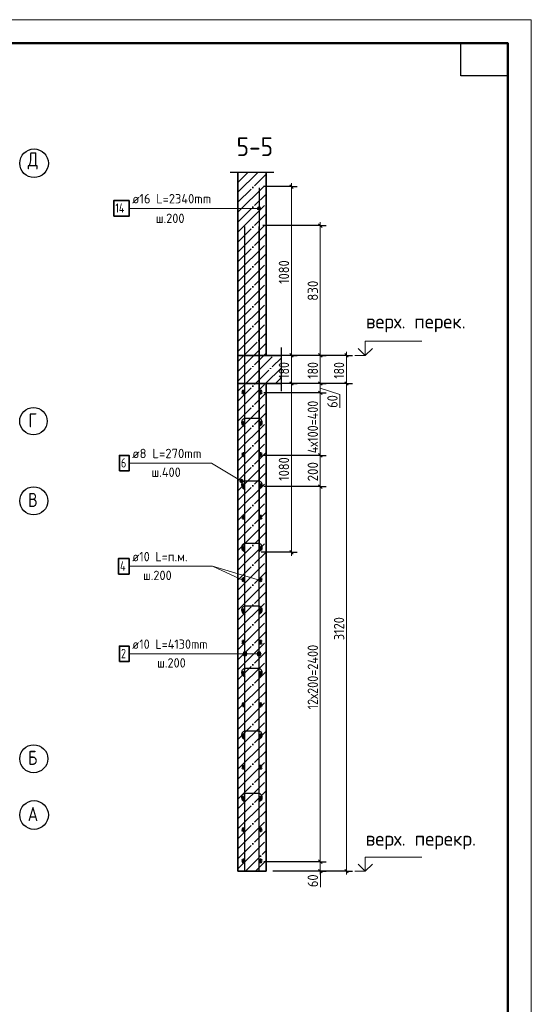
# Model space of a CAD drawing. Header units: millimetres. Extents: x -49773 to 2322955, y -3321 to 58485.
# Tile 282 of 580: x 1100212 to 1111108, y 18587 to 39587. Entities that reach past the tile are written whole.
import ezdxf

# ---------------------------------------------------------------- set-up
doc = ezdxf.new("R2010")
doc.units = ezdxf.units.MM
doc.linetypes.add('______11', pattern=[500, 400, -50, 0, -50])
doc.linetypes.add('______5', pattern=[1100, 800, -100, 100, -100])
for name, color, linetype, lineweight in [('Standard', 7, 'Continuous', 25), ('Арм.стержн. Арматура края', 96, 'Continuous', 35), ('Арм.стержн. вертикальными 1', 22, 'Continuous', 35), ('Арм.стержн.горизонт. 1', 180, 'Continuous', 35), ('Высотная отметки_ общее', 7, 'Continuous', 13), ('Перекрытие_ общее', 7, 'Continuous', 35), ('Размерная линия_ общее', 7, 'Continuous', 13), ('Стена_ общее', 7, 'Continuous', 35)]:
    doc.layers.add(name, color=color, linetype=linetype, lineweight=lineweight)
for name, color, linetype, lineweight, true_color in [('Арм.стержн. вертикальными 2', 7, 'Continuous', 35, 0x006e00), ('Арм.стержн.Стяжки', 7, 'Continuous', 35, 0x501e0f), ('Осевая линия_ общее', 7, '______5', 13, 0xa0a0a0)]:
    doc.layers.add(name, color=color, linetype=linetype, lineweight=lineweight, true_color=true_color)
doc.styles.add('ISOCPEUR', font='txt')

msp = doc.modelspace()

# ---------------------------------------------------------------- hatches: boundary and pattern name
at = {"layer": 'Арм.стержн. вертикальными 1', "linetype": 'Continuous', "lineweight": 13, "transparency": 33554687}
for points in [[(1104970.8, 26039.1), (1104970.8, 26084.1), (1104964.5, 26061.6)], [(1104970.8, 26084.1), (1104987, 26022.9), (1104987, 26100.3)], [(1104970.8, 26084.1), (1104970.8, 26039.1), (1104987, 26022.9)], [(1104987, 26100.3), (1105009.5, 26016.6), (1105009.5, 26106.6)], [(1104987, 26100.3), (1104987, 26022.9), (1105009.5, 26016.6)], [(1105009.5, 26106.6), (1105009.5, 26016.6), (1105032, 26022.9)], [(1105009.5, 26106.6), (1105032, 26022.9), (1105032, 26100.3)], [(1105032, 26100.3), (1105032, 26022.9), (1105048.2, 26039.1)], [(1105032, 26100.3), (1105048.2, 26039.1), (1105048.2, 26084.1)], [(1105048.2, 26084.1), (1105048.2, 26039.1), (1105054.5, 26061.6)], [(1105270.8, 26039.1), (1105270.8, 26084.1), (1105264.5, 26061.6)], [(1105270.8, 26084.1), (1105287, 26022.9), (1105287, 26100.3)], [(1105270.8, 26084.1), (1105270.8, 26039.1), (1105287, 26022.9)], [(1105287, 26100.3), (1105309.5, 26016.6), (1105309.5, 26106.6)], [(1105287, 26100.3), (1105287, 26022.9), (1105309.5, 26016.6)], [(1105309.5, 26106.6), (1105309.5, 26016.6), (1105332, 26022.9)], [(1105309.5, 26106.6), (1105332, 26022.9), (1105332, 26100.3)], [(1105332, 26100.3), (1105332, 26022.9), (1105348.2, 26039.1)], [(1105332, 26100.3), (1105348.2, 26039.1), (1105348.2, 26084.1)], [(1105348.2, 26084.1), (1105348.2, 26039.1), (1105354.5, 26061.6)]]:
    msp.add_hatch(color=7, dxfattribs=at).paths.add_polyline_path(points)
at = {"layer": 'Арм.стержн. вертикальными 2', "linetype": 'Continuous', "lineweight": 13, "transparency": 33554687}
for points in [[(1105277.2, 35542.8), (1105277.2, 35580.3), (1105272, 35561.6)], [(1105277.2, 35580.3), (1105290.7, 35529.3), (1105290.7, 35593.8)], [(1105277.2, 35580.3), (1105277.2, 35542.8), (1105290.7, 35529.3)], [(1105290.7, 35593.8), (1105309.5, 35524.1), (1105309.5, 35599.1)], [(1105290.7, 35593.8), (1105290.7, 35529.3), (1105309.5, 35524.1)], [(1105309.5, 35599.1), (1105309.5, 35524.1), (1105328.2, 35529.3)], [(1105309.5, 35599.1), (1105328.2, 35529.3), (1105328.2, 35593.8)], [(1105328.2, 35593.8), (1105328.2, 35529.3), (1105341.7, 35542.8)], [(1105328.2, 35593.8), (1105341.7, 35542.8), (1105341.7, 35580.3)], [(1105341.7, 35580.3), (1105341.7, 35542.8), (1105347, 35561.6)]]:
    msp.add_hatch(color=7, dxfattribs=at).paths.add_polyline_path(points)
at = {"layer": 'Арм.стержн.Стяжки', "linetype": 'Continuous', "lineweight": 13, "transparency": 33554687}
for points in [[(1104900.6, 29747.6), (1104919.7, 29779.8), (1104905.7, 29766.4)], [(1104919.7, 29779.8), (1104900.6, 29747.6), (1104905.3, 29729.1)], [(1104919.7, 29779.8), (1104905.3, 29729.1), (1104938.2, 29784.6)], [(1104938.2, 29784.6), (1104905.3, 29729.1), (1104918.8, 29715)], [(1104938.2, 29784.6), (1104918.8, 29715), (1104957, 29779.5)], [(1104957, 29779.5), (1104918.8, 29715), (1104937.6, 29710)], [(1104957, 29779.5), (1104937.6, 29710), (1104970.5, 29765.4)], [(1104970.5, 29765.4), (1104937.6, 29710), (1104956.1, 29714.7)], [(1104970.5, 29765.4), (1104956.1, 29714.7), (1104975.2, 29746.9)], [(1104975.2, 29746.9), (1104956.1, 29714.7), (1104970.2, 29728.1)]]:
    msp.add_hatch(color=7, dxfattribs=at).paths.add_polyline_path(points)

# ---------------------------------------------------------------- linework, layer by layer
at = {"layer": 'Standard', "color": 7, "linetype": 'Continuous', "lineweight": 25, "transparency": 33554687}
for p, q in [((1105626.2, 36325.2), (1104692.8, 36325.2)), ((1105786.7, 31660.6), (1105786.7, 32593.9))]:
    msp.add_line(p, q, dxfattribs=at)
at = {"layer": 'Standard', "color": 253, "linetype": '______11', "lineweight": 35, "true_color": 0xababab, "transparency": 33554687}
for p, q in [((1104859.5, 36116.8), (1105067.9, 36325.2)), ((1104859.5, 35692.5), (1105459.5, 36292.5)), ((1104859.5, 35268.3), (1105459.5, 35868.3)), ((1104859.5, 34844), (1105459.5, 35444)), ((1104859.5, 34419.7), (1105459.5, 35019.7)), ((1104859.5, 33995.5), (1105459.5, 34595.5)), ((1104859.5, 33571.2), (1105459.5, 34171.2)), ((1104859.5, 33146.9), (1105459.5, 33746.9)), ((1104859.5, 32722.7), (1105459.5, 33322.7)), ((1104988.3, 32427.3), (1105459.5, 32898.4)), ((1105412.6, 32427.3), (1105459.5, 32474.1)), ((1104859.5, 31449.9), (1105236.9, 31827.3)), ((1104859.5, 31025.6), (1105459.5, 31625.6)), ((1104859.5, 30601.4), (1105459.5, 31201.4)), ((1104859.5, 30177.1), (1105459.5, 30777.1)), ((1104859.5, 29752.8), (1105459.5, 30352.8)), ((1104859.5, 29328.6), (1105459.5, 29928.6)), ((1104859.5, 28904.3), (1105459.5, 29504.3)), ((1104859.5, 28480), (1105459.5, 29080)), ((1104859.5, 28055.8), (1105459.5, 28655.8)), ((1104859.5, 27631.5), (1105459.5, 28231.5)), ((1104859.5, 27207.2), (1105459.5, 27807.2)), ((1104859.5, 26783), (1105459.5, 27383)), ((1104859.5, 26358.7), (1105459.5, 26958.7)), ((1104859.5, 25934.4), (1105459.5, 26534.5)), ((1104859.5, 25510.2), (1105459.5, 26110.2)), ((1104859.5, 25085.9), (1105459.5, 25685.9)), ((1104859.5, 24661.7), (1105459.5, 25261.7)), ((1104859.5, 24237.4), (1105459.5, 24837.4)), ((1104859.5, 23813.1), (1105459.5, 24413.1)), ((1104859.5, 23388.9), (1105459.5, 23988.9)), ((1104859.5, 22964.6), (1105459.5, 23564.6)), ((1104859.5, 22540.3), (1105459.5, 23140.3)), ((1104859.5, 22116.1), (1105459.5, 22716.1)), ((1104859.5, 21691.8), (1105459.5, 22291.8)), ((1105019.2, 21427.3), (1105459.5, 21867.5)), ((1105443.5, 21427.3), (1105459.5, 21443.3))]:
    msp.add_line(p, q, dxfattribs=at)
at = {"layer": 'Standard', "color": 253, "linetype": '______5', "lineweight": 35, "true_color": 0xababab, "transparency": 33554687}
for p, q in [((1104859.5, 35904.7), (1105280, 36325.2)), ((1104859.5, 35480.4), (1105459.5, 36080.4)), ((1104859.5, 35056.1), (1105459.5, 35656.1)), ((1104859.5, 34631.9), (1105459.5, 35231.9)), ((1104859.5, 34207.6), (1105459.5, 34807.6)), ((1104859.5, 33783.3), (1105459.5, 34383.3)), ((1104859.5, 33359.1), (1105459.5, 33959.1)), ((1104859.5, 32934.8), (1105459.5, 33534.8)), ((1104859.5, 32510.5), (1105459.5, 33110.5)), ((1105200.5, 32427.3), (1105459.5, 32686.3)), ((1104859.5, 31237.8), (1105449, 31827.3)), ((1104859.5, 31662), (1105024.7, 31827.3)), ((1104859.5, 30813.5), (1105459.5, 31413.5)), ((1104859.5, 30389.2), (1105459.5, 30989.2)), ((1104859.5, 29965), (1105459.5, 30565)), ((1104859.5, 29540.7), (1105459.5, 30140.7)), ((1104859.5, 29116.4), (1105459.5, 29716.4)), ((1104859.5, 28692.2), (1105459.5, 29292.2)), ((1104859.5, 28267.9), (1105459.5, 28867.9)), ((1104859.5, 27843.6), (1105459.5, 28443.6)), ((1104859.5, 27419.4), (1105459.5, 28019.4)), ((1104859.5, 26995.1), (1105459.5, 27595.1)), ((1104859.5, 26570.9), (1105459.5, 27170.9)), ((1104859.5, 26146.6), (1105459.5, 26746.6)), ((1104859.5, 25722.3), (1105459.5, 26322.3)), ((1104859.5, 25298.1), (1105459.5, 25898.1)), ((1104859.5, 24873.8), (1105459.5, 25473.8)), ((1104859.5, 24449.5), (1105459.5, 25049.5)), ((1104859.5, 24025.3), (1105459.5, 24625.3)), ((1104859.5, 23601), (1105459.5, 24201)), ((1104859.5, 23176.7), (1105459.5, 23776.7)), ((1104859.5, 22752.5), (1105459.5, 23352.5)), ((1104859.5, 22328.2), (1105459.5, 22928.2)), ((1104859.5, 21903.9), (1105459.5, 22503.9)), ((1104859.5, 21479.7), (1105459.5, 22079.7)), ((1105231.3, 21427.3), (1105459.5, 21655.4))]:
    msp.add_line(p, q, dxfattribs=at)
at = {"layer": 'Standard', "color": 7, "linetype": 'Continuous', "lineweight": 35, "transparency": 33554687}
for p, q in [((1104859.5, 36325.2), (1104859.5, 32427.3)), ((1105459.5, 32427.3), (1105459.5, 36325.2)), ((1104859.5, 32427.3), (1104859.5, 31827.3)), ((1105786.7, 32427.3), (1105459.5, 32427.3)), ((1104859.5, 31827.3), (1104859.5, 21427.3)), ((1105459.5, 21427.3), (1105459.5, 31827.3)), ((1105459.5, 31827.3), (1105786.7, 31827.3)), ((1104859.5, 21427.3), (1105459.5, 21427.3))]:
    msp.add_line(p, q, dxfattribs=at)
at = {"layer": 'Standard', "color": 253, "linetype": '______11', "lineweight": 13, "true_color": 0xababab, "transparency": 33554687}
for p, q in [((1104859.5, 32298.4), (1104988.3, 32427.3)), ((1104859.5, 31874.1), (1105412.6, 32427.3)), ((1105236.9, 31827.3), (1105786.7, 32377.1)), ((1105661.1, 31827.3), (1105786.7, 31952.8))]:
    msp.add_line(p, q, dxfattribs=at)
at = {"layer": 'Standard', "color": 253, "linetype": '______5', "lineweight": 13, "true_color": 0xababab, "transparency": 33554687}
for p, q in [((1104859.5, 32086.3), (1105200.5, 32427.3)), ((1105024.7, 31827.3), (1105624.7, 32427.3)), ((1105449, 31827.3), (1105786.7, 32165))]:
    msp.add_line(p, q, dxfattribs=at)
at = {"layer": 'Standard', "color": 7, "linetype": 'Continuous', "lineweight": 13, "transparency": 33554687}
msp.add_line((1104315, 27928.2), (1105342.8, 27627.3), dxfattribs=at)
msp.add_lwpolyline([(1051708.1, -2413.2), (1111108.1, -2413.2), (1111108.1, 39586.8), (1051708.1, 39586.8), (1051708.1, -2413.2)], close=True, dxfattribs=at)
at = {"layer": 'Standard', "color": 7, "linetype": 'Continuous', "lineweight": 50, "transparency": 33554687}
msp.add_lwpolyline([(1053708.1, 39086.8), (1110608.1, 39086.8), (1110608.1, -1913.2), (1053708.1, -1913.2), (1053708.1, 39086.8)], close=True, dxfattribs=at)
at = {"layer": 'Standard', "color": 7, "linetype": 'Continuous', "lineweight": 25, "transparency": 33554687}
msp.add_lwpolyline([(1110608.1, 39086.8), (1110608.1, 38386.8), (1109608.1, 38386.8), (1109608.1, 39086.8), (1110608.1, 39086.8)], close=True, dxfattribs=at)
at = {"layer": 'Арм.стержн. Арматура края', "color": 4, "linetype": 'Continuous', "lineweight": 50, "transparency": 33554687}
for centre in [(1104976.1, 31660.6), (1105342.8, 31660.6), (1104976.1, 30993.9), (1105342.8, 30993.9), (1104976.1, 30327.3), (1105342.8, 30327.3), (1104976.1, 29660.6), (1105342.8, 29660.6), (1104976.1, 28993.9), (1105342.8, 28993.9), (1104976.1, 28327.3), (1105342.8, 28327.3), (1104976.1, 27660.6), (1105342.8, 27660.6), (1104976.1, 26993.9), (1105342.8, 26993.9), (1104976.1, 26327.3), (1105342.8, 26327.3), (1104976.1, 25660.6), (1105342.8, 25660.6), (1104976.1, 24993.9), (1105342.8, 24993.9), (1104976.1, 24327.3), (1105342.8, 24327.3), (1104976.1, 23660.6), (1105342.8, 23660.6), (1104976.1, 22993.9), (1105342.8, 22993.9), (1104976.1, 22327.3), (1105342.8, 22327.3), (1104976.1, 21660.6), (1105342.8, 21660.6)]:
    msp.add_circle(centre, 16.7, dxfattribs=at)
at = {"layer": 'Арм.стержн. вертикальными 1', "color": 4, "linetype": 'Continuous', "lineweight": 25, "transparency": 33554687}
for p, q in [((1105009.5, 21443.9), (1105009.5, 35177.3)), ((1105309.5, 21443.9), (1105309.5, 35177.3))]:
    msp.add_line(p, q, dxfattribs=at)
at = {"layer": 'Арм.стержн. вертикальными 1', "color": 7, "linetype": 'Continuous', "lineweight": 13, "transparency": 33554687}
for p, q in [((1102541.7, 26061.6), (1104515, 26061.6)), ((1104515, 26061.6), (1105309.5, 26061.6)), ((1104515, 26061.6), (1105009.5, 26061.6)), ((1104964.5, 26061.6), (1104964.5, 26061.6)), ((1105009.5, 26106.6), (1105009.5, 26106.6)), ((1105054.5, 26061.6), (1105054.5, 26061.6)), ((1105264.5, 26061.6), (1105264.5, 26061.6)), ((1105309.5, 26106.6), (1105309.5, 26106.6)), ((1105354.5, 26061.6), (1105354.5, 26061.6)), ((1105009.5, 26016.6), (1105009.5, 26016.6)), ((1105309.5, 26016.6), (1105309.5, 26016.6))]:
    msp.add_line(p, q, dxfattribs=at)
at = {"layer": 'Арм.стержн. вертикальными 1', "color": 7, "linetype": 'Continuous', "lineweight": 35, "transparency": 33554687}
msp.add_lwpolyline([(1102335, 25894.9), (1102541.7, 25894.9), (1102541.7, 26228.2), (1102335, 26228.2), (1102335, 25894.9)], dxfattribs=at)
at = {"layer": 'Арм.стержн. вертикальными 1', "color": 7, "linetype": 'Continuous', "lineweight": 13, "transparency": 33554687}
for centre in [(1105009.5, 26061.6), (1105309.5, 26061.6)]:
    msp.add_circle(centre, 45, dxfattribs=at)
at = {"layer": 'Арм.стержн. вертикальными 2', "color": 5, "linetype": 'Continuous', "lineweight": 25, "true_color": 0x1c1cff, "transparency": 33554687}
msp.add_line((1105309.5, 36000.6), (1105309.5, 28253.9), dxfattribs=at)
at = {"layer": 'Арм.стержн. вертикальными 2', "color": 7, "linetype": 'Continuous', "lineweight": 13, "transparency": 33554687}
for p, q in [((1102541.7, 35561.6), (1104555, 35561.6)), ((1104555, 35561.6), (1105309.5, 35561.6)), ((1105272, 35561.6), (1105272, 35561.6)), ((1105309.5, 35599.1), (1105309.5, 35599.1)), ((1105309.5, 35524.1), (1105309.5, 35524.1)), ((1105347, 35561.6), (1105347, 35561.6))]:
    msp.add_line(p, q, dxfattribs=at)
at = {"layer": 'Арм.стержн. вертикальными 2', "color": 7, "linetype": 'Continuous', "lineweight": 35, "transparency": 33554687}
msp.add_lwpolyline([(1102215, 35394.9), (1102541.7, 35394.9), (1102541.7, 35728.2), (1102215, 35728.2), (1102215, 35394.9)], dxfattribs=at)
at = {"layer": 'Арм.стержн. вертикальными 2', "color": 7, "linetype": 'Continuous', "lineweight": 13, "transparency": 33554687}
msp.add_circle((1105309.5, 35561.6), 37.5, dxfattribs=at)
at = {"layer": 'Арм.стержн.горизонт. 1', "color": 7, "linetype": 'Continuous', "lineweight": 13, "transparency": 33554687}
for p, q in [((1102541.7, 27928.2), (1104315, 27928.2)), ((1104315, 27928.2), (1104976.1, 27627.3))]:
    msp.add_line(p, q, dxfattribs=at)
at = {"layer": 'Арм.стержн.горизонт. 1', "color": 7, "linetype": 'Continuous', "lineweight": 35, "transparency": 33554687}
msp.add_lwpolyline([(1102315, 27761.6), (1102541.7, 27761.6), (1102541.7, 28094.9), (1102315, 28094.9), (1102315, 27761.6)], dxfattribs=at)
at = {"layer": 'Арм.стержн.горизонт. 1', "color": 4, "linetype": 'Continuous', "lineweight": 50, "transparency": 33554687}
for centre in [(1104976.1, 31627.3), (1105342.8, 31627.3), (1104976.1, 30960.6), (1105342.8, 30960.6), (1104976.1, 30293.9), (1105342.8, 30293.9), (1104976.1, 29627.3), (1105342.8, 29627.3), (1104976.1, 28960.6), (1105342.8, 28960.6), (1104976.1, 28293.9), (1105342.8, 28293.9), (1104976.1, 27627.3), (1105342.8, 27627.3), (1104976.1, 26960.6), (1105342.8, 26960.6), (1104976.1, 26293.9), (1105342.8, 26293.9), (1104976.1, 25627.3), (1105342.8, 25627.3), (1104976.1, 24960.6), (1105342.8, 24960.6), (1104976.1, 24293.9), (1105342.8, 24293.9), (1104976.1, 23627.3), (1105342.8, 23627.3), (1104976.1, 22960.6), (1105342.8, 22960.6), (1104976.1, 22293.9), (1105342.8, 22293.9), (1104976.1, 21627.3), (1105342.8, 21627.3)]:
    msp.add_circle(centre, 16.7, dxfattribs=at)
at = {"layer": 'Арм.стержн.Стяжки', "color": 7, "linetype": 'Continuous', "lineweight": 13, "transparency": 33554687}
for p, q in [((1102541.7, 30128.2), (1104295, 30128.2)), ((1104295, 30128.2), (1104937.9, 29747.3)), ((1104905.7, 29766.4), (1104905.7, 29766.4)), ((1104918.8, 29715), (1104918.8, 29715)), ((1104957, 29779.5), (1104957, 29779.5)), ((1104970.2, 29728.1), (1104970.2, 29728.1))]:
    msp.add_line(p, q, dxfattribs=at)
at = {"layer": 'Арм.стержн.Стяжки', "color": 40, "linetype": 'Continuous', "lineweight": 25, "transparency": 33554687}
for points in [[(1105305.3, 30894.8), (1105355.7, 30945.3), (1105360.5, 30950.8), (1105364.9, 30956.9), (1105368.7, 30963.3), (1105371.8, 30970), (1105374.3, 30976.9), (1105376.2, 30984.1), (1105377.4, 30991.5), (1105377.9, 30998.8), (1105377.9, 31004.1), (1105375.9, 31018.2), (1105371.1, 31032.8), (1105363.6, 31046.2), (1105354.5, 31057.2), (1105343.5, 31066.3), (1105330.1, 31073.8), (1105315.6, 31078.6), (1105301.4, 31080.6), (1105014.4, 31080.6), (1105000.3, 31078.6), (1104985.7, 31073.8), (1104972.3, 31066.3), (1104961.3, 31057.2), (1104952.2, 31046.2), (1104944.7, 31032.8), (1104939.9, 31018.2), (1104937.9, 31004.1), (1104937.9, 30998.8), (1104938.4, 30991.5), (1104939.6, 30984.1), (1104941.5, 30976.9), (1104944, 30970), (1104947.1, 30963.3), (1104950.9, 30956.9), (1104955.3, 30950.8), (1104960.1, 30945.3), (1105010.6, 30894.8)], [(1105305.3, 29561.5), (1105355.7, 29611.9), (1105360.5, 29617.5), (1105364.9, 29623.5), (1105368.7, 29630), (1105371.8, 29636.6), (1105374.3, 29643.6), (1105376.2, 29650.8), (1105377.4, 29658.2), (1105377.9, 29665.5), (1105377.9, 29670.7), (1105375.9, 29684.9), (1105371.1, 29699.5), (1105363.6, 29712.9), (1105354.5, 29723.8), (1105343.5, 29733), (1105330.1, 29740.5), (1105315.6, 29745.3), (1105301.4, 29747.3), (1105014.4, 29747.3), (1105000.3, 29745.3), (1104985.7, 29740.5), (1104972.3, 29733), (1104961.3, 29723.8), (1104952.2, 29712.9), (1104944.7, 29699.5), (1104939.9, 29684.9), (1104937.9, 29670.7), (1104937.9, 29665.5), (1104938.4, 29658.2), (1104939.6, 29650.8), (1104941.5, 29643.6), (1104944, 29636.6), (1104947.1, 29630), (1104950.9, 29623.5), (1104955.3, 29617.5), (1104960.1, 29611.9), (1105010.6, 29561.5)], [(1105305.3, 28228.2), (1105355.7, 28278.6), (1105360.5, 28284.1), (1105364.9, 28290.2), (1105368.7, 28296.6), (1105371.8, 28303.3), (1105374.3, 28310.2), (1105376.2, 28317.5), (1105377.4, 28324.8), (1105377.9, 28332.2), (1105377.9, 28337.4), (1105375.9, 28351.6), (1105371.1, 28366.1), (1105363.6, 28379.5), (1105354.5, 28390.5), (1105343.5, 28399.7), (1105330.1, 28407.2), (1105315.6, 28412), (1105301.4, 28413.9), (1105014.4, 28413.9), (1105000.3, 28412), (1104985.7, 28407.2), (1104972.3, 28399.7), (1104961.3, 28390.5), (1104952.2, 28379.5), (1104944.7, 28366.1), (1104939.9, 28351.6), (1104937.9, 28337.4), (1104937.9, 28332.2), (1104938.4, 28324.8), (1104939.6, 28317.5), (1104941.5, 28310.2), (1104944, 28303.3), (1104947.1, 28296.6), (1104950.9, 28290.2), (1104955.3, 28284.1), (1104960.1, 28278.6), (1105010.6, 28228.2)], [(1105305.3, 26894.8), (1105355.7, 26945.3), (1105360.5, 26950.8), (1105364.9, 26956.9), (1105368.7, 26963.3), (1105371.8, 26970), (1105374.3, 26976.9), (1105376.2, 26984.1), (1105377.4, 26991.5), (1105377.9, 26998.8), (1105377.9, 27004.1), (1105375.9, 27018.2), (1105371.1, 27032.8), (1105363.6, 27046.2), (1105354.5, 27057.2), (1105343.5, 27066.3), (1105330.1, 27073.8), (1105315.6, 27078.6), (1105301.4, 27080.6), (1105014.4, 27080.6), (1105000.3, 27078.6), (1104985.7, 27073.8), (1104972.3, 27066.3), (1104961.3, 27057.2), (1104952.2, 27046.2), (1104944.7, 27032.8), (1104939.9, 27018.2), (1104937.9, 27004.1), (1104937.9, 26998.8), (1104938.4, 26991.5), (1104939.6, 26984.1), (1104941.5, 26976.9), (1104944, 26970), (1104947.1, 26963.3), (1104950.9, 26956.9), (1104955.3, 26950.8), (1104960.1, 26945.3), (1105010.6, 26894.8)], [(1105305.3, 25561.5), (1105355.7, 25611.9), (1105360.5, 25617.5), (1105364.9, 25623.5), (1105368.7, 25630), (1105371.8, 25636.6), (1105374.3, 25643.6), (1105376.2, 25650.8), (1105377.4, 25658.2), (1105377.9, 25665.5), (1105377.9, 25670.7), (1105375.9, 25684.9), (1105371.1, 25699.5), (1105363.6, 25712.9), (1105354.5, 25723.8), (1105343.5, 25733), (1105330.1, 25740.5), (1105315.6, 25745.3), (1105301.4, 25747.3), (1105014.4, 25747.3), (1105000.3, 25745.3), (1104985.7, 25740.5), (1104972.3, 25733), (1104961.3, 25723.8), (1104952.2, 25712.9), (1104944.7, 25699.5), (1104939.9, 25684.9), (1104937.9, 25670.7), (1104937.9, 25665.5), (1104938.4, 25658.2), (1104939.6, 25650.8), (1104941.5, 25643.6), (1104944, 25636.6), (1104947.1, 25630), (1104950.9, 25623.5), (1104955.3, 25617.5), (1104960.1, 25611.9), (1105010.6, 25561.5)], [(1105305.3, 24228.2), (1105355.7, 24278.6), (1105360.5, 24284.1), (1105364.9, 24290.2), (1105368.7, 24296.6), (1105371.8, 24303.3), (1105374.3, 24310.2), (1105376.2, 24317.5), (1105377.4, 24324.8), (1105377.9, 24332.2), (1105377.9, 24337.4), (1105375.9, 24351.6), (1105371.1, 24366.1), (1105363.6, 24379.5), (1105354.5, 24390.5), (1105343.5, 24399.7), (1105330.1, 24407.1), (1105315.6, 24412), (1105301.4, 24413.9), (1105014.4, 24413.9), (1105000.3, 24412), (1104985.7, 24407.1), (1104972.3, 24399.7), (1104961.3, 24390.5), (1104952.2, 24379.5), (1104944.7, 24366.1), (1104939.9, 24351.6), (1104937.9, 24337.4), (1104937.9, 24332.2), (1104938.4, 24324.8), (1104939.6, 24317.5), (1104941.5, 24310.2), (1104944, 24303.3), (1104947.1, 24296.6), (1104950.9, 24290.2), (1104955.3, 24284.1), (1104960.1, 24278.6), (1105010.6, 24228.2)], [(1105305.3, 22894.8), (1105355.7, 22945.3), (1105360.5, 22950.8), (1105364.9, 22956.9), (1105368.7, 22963.3), (1105371.8, 22970), (1105374.3, 22976.9), (1105376.2, 22984.1), (1105377.4, 22991.5), (1105377.9, 22998.8), (1105377.9, 23004.1), (1105375.9, 23018.2), (1105371.1, 23032.8), (1105363.6, 23046.2), (1105354.5, 23057.2), (1105343.5, 23066.3), (1105330.1, 23073.8), (1105315.6, 23078.6), (1105301.4, 23080.6), (1105014.4, 23080.6), (1105000.3, 23078.6), (1104985.7, 23073.8), (1104972.3, 23066.3), (1104961.3, 23057.2), (1104952.2, 23046.2), (1104944.7, 23032.8), (1104939.9, 23018.2), (1104937.9, 23004.1), (1104937.9, 22998.8), (1104938.4, 22991.5), (1104939.6, 22984.1), (1104941.5, 22976.9), (1104944, 22970), (1104947.1, 22963.3), (1104950.9, 22956.9), (1104955.3, 22950.8), (1104960.1, 22945.3), (1105010.6, 22894.8)]]:
    msp.add_lwpolyline(points, dxfattribs=at)
at = {"layer": 'Арм.стержн.Стяжки', "color": 7, "linetype": 'Continuous', "lineweight": 35, "transparency": 33554687}
msp.add_lwpolyline([(1102335, 29961.6), (1102541.7, 29961.6), (1102541.7, 30294.9), (1102335, 30294.9), (1102335, 29961.6)], dxfattribs=at)
at = {"layer": 'Арм.стержн.Стяжки', "color": 7, "linetype": 'Continuous', "lineweight": 13, "transparency": 33554687}
msp.add_circle((1104937.9, 29747.3), 37.5, dxfattribs=at)
at = {"layer": 'Высотная отметки_ общее', "color": 7, "linetype": 'Continuous', "lineweight": 13, "transparency": 33554687}
for p, q in [((1107573.3, 32427.3), (1107423.3, 32577.3)), ((1107573.3, 32427.3), (1107573.3, 32727.3)), ((1107573.3, 32727.3), (1108773.3, 32727.3)), ((1107573.3, 32427.3), (1107723.3, 32577.3)), ((1107573.3, 32427.3), (1107573.3, 32427.3)), ((1107573.3, 32427.3), (1107573.3, 32427.3)), ((1107573.3, 32427.3), (1107573.3, 32427.3)), ((1107573.3, 32427.3), (1107573.3, 32427.3)), ((1107573.3, 21427.3), (1107573.3, 21727.3)), ((1107573.3, 21727.3), (1108773.3, 21727.3)), ((1107573.3, 21427.3), (1107352.9, 21427.3)), ((1107573.3, 21427.3), (1107423.3, 21577.3)), ((1107573.3, 21427.3), (1107723.3, 21577.3)), ((1107573.3, 21427.3), (1107573.3, 21427.3)), ((1107573.3, 21427.3), (1107573.3, 21427.3)), ((1107573.3, 21427.3), (1107573.3, 21427.3)), ((1107573.3, 21427.3), (1107573.3, 21427.3))]:
    msp.add_line(p, q, dxfattribs=at)
msp.add_lwpolyline([(1107573.3, 32427.3), (1107539.5, 32427.3), (1107539.5, 32427.3), (1107352.9, 32427.3)], dxfattribs=at)
at = {"layer": 'Осевая линия_ общее', "color": 7, "linetype": 'Continuous', "lineweight": 25, "transparency": 33554687}
for centre, radius in [((1100517.4, 36524.4), 305.8), ((1100504, 31024.4), 292.4), ((1100510.4, 29324.4), 298.8), ((1100510.4, 23824.4), 298.8), ((1100517.4, 22624.4), 305.8)]:
    msp.add_circle(centre, radius, dxfattribs=at)
at = {"layer": 'Перекрытие_ общее', "color": 7, "linetype": 'Continuous', "lineweight": 13, "transparency": 33554687}
for p, q in [((1105459.5, 32427.3), (1104859.5, 32427.3)), ((1104859.5, 31827.3), (1105459.5, 31827.3))]:
    msp.add_line(p, q, dxfattribs=at)
at = {"layer": 'Размерная линия_ общее', "color": 253, "linetype": 'Continuous', "lineweight": -3, "true_color": 0xa0a0a0, "transparency": 33554687}
for p, q in [((1105999.6, 36027.3), (1105404.5, 36027.3)), ((1105999.6, 36027.3), (1105874.6, 36027.3)), ((1105999.6, 36027.3), (1106124.6, 36027.3)), ((1106614.6, 35193.9), (1105392.8, 35193.9)), ((1106614.6, 35193.9), (1106489.6, 35193.9)), ((1106614.6, 35193.9), (1106739.6, 35193.9)), ((1107173.3, 32427.3), (1105860.4, 32427.3)), ((1105999.6, 32427.3), (1105874.6, 32427.3)), ((1105999.6, 32427.3), (1106124.6, 32427.3)), ((1106614.6, 32427.3), (1106489.6, 32427.3)), ((1106614.6, 32427.3), (1106739.6, 32427.3)), ((1107173.3, 32427.3), (1107048.3, 32427.3)), ((1107173.3, 32427.3), (1107298.3, 32427.3)), ((1105999.6, 31827.3), (1105874.6, 31827.3)), ((1105999.6, 31827.3), (1106124.6, 31827.3)), ((1106614.6, 31827.3), (1106489.6, 31827.3)), ((1106614.6, 31827.3), (1106739.6, 31827.3)), ((1107173.3, 31827.3), (1107048.3, 31827.3)), ((1107173.3, 31827.3), (1107298.3, 31827.3)), ((1106614.6, 31627.3), (1106489.6, 31627.3)), ((1106614.6, 31627.3), (1106739.6, 31627.3)), ((1106614.6, 30293.9), (1106489.6, 30293.9)), ((1106614.6, 30293.9), (1106739.6, 30293.9)), ((1106614.6, 29627.3), (1106489.6, 29627.3)), ((1106614.6, 29627.3), (1106739.6, 29627.3)), ((1105999.6, 28227.3), (1105351.2, 28227.3)), ((1105999.6, 28227.3), (1105874.6, 28227.3)), ((1105999.6, 28227.3), (1106124.6, 28227.3)), ((1107173.3, 21427.3), (1105942.4, 21427.3)), ((1106614.6, 21627.3), (1106489.6, 21627.3)), ((1106614.6, 21427.3), (1106489.6, 21427.3)), ((1106614.6, 21627.3), (1106739.6, 21627.3)), ((1106614.6, 21427.3), (1106739.6, 21427.3)), ((1107173.3, 21427.3), (1107048.3, 21427.3)), ((1107173.3, 21427.3), (1107298.3, 21427.3))]:
    msp.add_line(p, q, dxfattribs=at)
at = {"layer": 'Размерная линия_ общее', "color": 7, "linetype": 'Continuous', "lineweight": 25, "transparency": 33554687}
for p, q in [((1106037.1, 35989.8), (1105962.1, 36064.8)), ((1106652.1, 35156.4), (1106577.1, 35231.4)), ((1106037.1, 32389.8), (1105962.1, 32464.8)), ((1106652.1, 32389.8), (1106577.1, 32464.8)), ((1107210.9, 32389.8), (1107135.8, 32464.8)), ((1106037.1, 31789.8), (1105962.1, 31864.8)), ((1106652.1, 31789.8), (1106577.1, 31864.8)), ((1107210.9, 31789.8), (1107135.8, 31864.8)), ((1106652.1, 31589.8), (1106577.1, 31664.8)), ((1106652.1, 30256.4), (1106577.1, 30331.4)), ((1106652.1, 29589.8), (1106577.1, 29664.8)), ((1106037.1, 28189.8), (1105962.1, 28264.8)), ((1106652.1, 21589.8), (1106577.1, 21664.8)), ((1106652.1, 21389.8), (1106577.1, 21464.8)), ((1107210.9, 21389.8), (1107135.8, 21464.8))]:
    msp.add_line(p, q, dxfattribs=at)
at = {"layer": 'Размерная линия_ общее', "color": 7, "linetype": 'Continuous', "lineweight": 13, "transparency": 33554687}
for p, q in [((1105999.6, 36027.3), (1105999.6, 36102.3)), ((1105999.6, 32427.3), (1105999.6, 36027.3)), ((1106614.6, 35193.9), (1106614.6, 35268.9)), ((1106614.6, 32427.3), (1106614.6, 35193.9)), ((1105999.6, 31827.3), (1105999.6, 32427.3)), ((1106614.6, 31827.3), (1106614.6, 32427.3)), ((1107173.3, 32427.3), (1107173.3, 32502.3)), ((1107173.3, 31827.3), (1107173.3, 32427.3)), ((1106614.6, 31627.3), (1106614.6, 31827.3)), ((1106614.6, 31727.3), (1107032.8, 31594.8)), ((1106614.6, 30293.9), (1106614.6, 31627.3)), ((1107032.8, 31594.8), (1107032.8, 31308.8)), ((1106614.6, 29627.3), (1106614.6, 30293.9)), ((1105999.6, 28227.3), (1105999.6, 28152.3)), ((1106614.6, 21427.3), (1106614.6, 21627.3)), ((1106614.6, 21527.3), (1106614.9, 21372.9)), ((1106614.6, 21427.3), (1106614.6, 21352.3)), ((1107173.3, 21427.3), (1107173.3, 21352.3)), ((1106614.9, 21372.9), (1106614.9, 21086.9))]:
    msp.add_line(p, q, dxfattribs=at)
at = {"layer": 'Размерная линия_ общее', "color": 253, "linetype": 'Continuous', "lineweight": -3, "true_color": 0xa0a0a0, "transparency": 33554687}
for points in [[(1106614.6, 32427.3), (1106597.7, 32427.3), (1106597.7, 32427.3), (1105526.1, 32427.3)], [(1105999.6, 32427.3), (1105982.6, 32427.3), (1105982.6, 32427.3), (1105526.1, 32427.3)], [(1106614.6, 31827.3), (1106597.7, 31827.3), (1106597.7, 31827.3), (1106597.6, 31827.3), (1106597.6, 31827.3), (1105526.1, 31827.3)], [(1105999.6, 31827.3), (1105982.6, 31827.3), (1105982.6, 31827.3), (1105982.6, 31827.3), (1105982.6, 31827.3), (1105526.1, 31827.3)], [(1107173.3, 31827.3), (1107156.3, 31827.3), (1107156.3, 31827.3), (1105846.9, 31827.3)], [(1106614.6, 31627.3), (1106597.7, 31627.3), (1106597.7, 31627.3), (1106597.7, 31627.3), (1106597.7, 31627.3), (1105409.5, 31627.3)], [(1106614.6, 30293.9), (1106597.7, 30293.9), (1106597.7, 30293.9), (1106597.7, 30293.9), (1106597.7, 30293.9), (1106597.6, 30293.9), (1106597.6, 30293.9), (1105409.5, 30293.9)], [(1106614.6, 29627.3), (1106597.7, 29627.3), (1106597.7, 29627.3), (1106597.7, 29627.3), (1106597.7, 29627.3), (1106597.7, 29627.3), (1106597.7, 29627.3), (1106597.6, 29627.3), (1106597.6, 29627.3), (1105409.5, 29627.3)], [(1106614.6, 21627.3), (1106597.9, 21627.3), (1106597.9, 21627.3), (1106597.9, 21627.3), (1106597.9, 21627.3), (1106597.9, 21627.3), (1106597.9, 21627.3), (1106597.9, 21627.3), (1106597.9, 21627.3), (1106597.9, 21627.3), (1106597.9, 21627.3), (1105409.5, 21627.3)], [(1106614.6, 21427.3), (1106613.2, 21427.3), (1106613.2, 21427.3), (1106597.9, 21427.3), (1106597.9, 21427.3), (1106597.9, 21427.3), (1106597.9, 21427.3), (1106597.9, 21427.3), (1106597.9, 21427.3), (1106597.9, 21427.3), (1106597.9, 21427.3), (1106597.9, 21427.3), (1106597.9, 21427.3), (1105602.2, 21427.3)]]:
    msp.add_lwpolyline(points, dxfattribs=at)
at = {"layer": 'Размерная линия_ общее', "color": 7, "linetype": 'Continuous', "lineweight": 13, "transparency": 33554687}
for points in [[(1105999.6, 28227.3), (1105999.6, 29711.4), (1105999.6, 29711.4), (1105999.6, 31827.3)], [(1107173.3, 21427.3), (1107173.3, 26370.5), (1107173.3, 26370.5), (1107173.3, 31827.3)], [(1106614.6, 21627.3), (1106614.6, 21924.4), (1106614.6, 21924.4), (1106614.6, 29627.3)]]:
    msp.add_lwpolyline(points, dxfattribs=at)
at = {"layer": 'Стена_ общее', "color": 7, "linetype": 'Continuous', "lineweight": 35, "transparency": 33554687}
for p, q in [((1104859.5, 32427.3), (1105459.5, 32427.3)), ((1105459.5, 31827.3), (1104859.5, 31827.3))]:
    msp.add_line(p, q, dxfattribs=at)

# ---------------------------------------------------------------- texts
at = {"layer": 'Standard', "color": 7, "linetype": 'Continuous', "lineweight": 35, "transparency": 33554687, "insert": (1104830.3, 36677.1), "char_height": 400, "width": 1021.802, "attachment_point": 7, "style": 'ISOCPEUR'}
msp.add_mtext('\\W0.91;5-5', dxfattribs=at)
at = {"layer": 'Арм.стержн. вертикальными 1', "color": 7, "linetype": 'Continuous', "lineweight": 25, "transparency": 33554687, "char_height": 200, "attachment_point": 7, "style": 'ISOCPEUR'}
for s, insert, width in [('\\W0.94;ø10 L=4130mm ', (1102608.3, 26168.2), 1933.181), ('\\W0.78;2', (1102368.3, 25968.2), 217.601), ('\\W0.95;ш.200 ', (1103138.3, 25768.2), 874.662)]:
    msp.add_mtext(s, dxfattribs=dict(at, insert=insert, width=width))
at = {"layer": 'Арм.стержн. вертикальными 2', "color": 7, "linetype": 'Continuous', "lineweight": 25, "transparency": 33554687, "char_height": 200, "attachment_point": 7, "style": 'ISOCPEUR'}
for s, insert, width in [('\\W0.96;ø16 L=2340mm ', (1102608.3, 35668.2), 1975.109), ('\\W0.76;14', (1102248.3, 35468.2), 336.373)]:
    msp.add_mtext(s, dxfattribs=dict(at, insert=insert, width=width))
at = {"layer": 'Арм.стержн.горизонт. 1', "color": 7, "linetype": 'Continuous', "lineweight": 25, "transparency": 33554687, "char_height": 200, "attachment_point": 7, "style": 'ISOCPEUR'}
for s, insert, width in [('\\W0.95;ш.200 ', (1103110.9, 35250), 874.662), ('\\W0.94;ø10 L=п.м.', (1102608.3, 28034.9), 1333.226), ('\\W0.80;4', (1102348.3, 27834.9), 239.886), ('\\W0.95;ш.200 ', (1102838.3, 27634.9), 874.662)]:
    msp.add_mtext(s, dxfattribs=dict(at, insert=insert, width=width))
at = {"layer": 'Арм.стержн.Стяжки', "color": 7, "linetype": 'Continuous', "lineweight": 25, "transparency": 33554687, "char_height": 200, "attachment_point": 7, "style": 'ISOCPEUR'}
for s, insert, width in [('\\W0.98;ø8 L=270mm ', (1102608.3, 30234.9), 1716.847), ('\\W0.78;6', (1102368.3, 30034.9), 217.601), ('\\W0.95;ш.400 ', (1103018.3, 29834.9), 894.828)]:
    msp.add_mtext(s, dxfattribs=dict(at, insert=insert, width=width))
at = {"layer": 'Высотная отметки_ общее', "color": 7, "linetype": 'Continuous', "lineweight": 25, "transparency": 33554687, "char_height": 300, "attachment_point": 7, "style": 'ISOCPEUR'}
for s, insert, width in [('\\W0.97;верх. перек.', (1107584.6, 32920.1), 2394.323), ('\\W0.98;верх. перекр.', (1107579.4, 21888.4), 2604.479)]:
    msp.add_mtext(s, dxfattribs=dict(at, insert=insert, width=width))
at = {"layer": 'Осевая линия_ общее', "color": 7, "linetype": 'Continuous', "lineweight": 25, "transparency": 33554687, "char_height": 300, "attachment_point": 7, "style": 'ISOCPEUR'}
for s, insert, width in [('\\W0.82;Д', (1100382.4, 36393.9), 392.64), ('\\W0.78;Г', (1100399, 30893.9), 326.407), ('\\W0.80;В', (1100390.4, 29193.9), 359.839), ('\\W0.80;Б', (1100390.4, 23693.9), 359.839), ('\\W0.82;А', (1100382.4, 22493.9), 392.64)]:
    msp.add_mtext(s, dxfattribs=dict(at, insert=insert, width=width))
at = {"layer": 'Размерная линия_ общее', "color": 7, "linetype": 'Continuous', "lineweight": 25, "transparency": 33554687, "char_height": 220, "attachment_point": 7, "rotation": 90, "style": 'ISOCPEUR'}
for s, insert, width in [('\\W0.87;1080', (1105949.6, 33952.3), 666.917), ('\\W0.91;830', (1106564.7, 33590.6), 561.996), ('\\W0.83;180', (1105949.6, 31929.3), 508.564), ('\\W0.83;180', (1106564.7, 31929.3), 508.564), ('\\W0.83;180', (1107123.3, 31929.3), 508.564), ('\\W0.85;4х100=400', (1106564.7, 30340.6), 1353.148), ('\\W0.87;60', (1106982.8, 31308.8), 403.94), ('\\W0.87;1080', (1105949.6, 29752.3), 666.917), ('\\W0.91;200', (1106564.7, 29740.6), 561.988), ('\\W0.87;3120', (1107123.3, 26352.3), 666.917), ('\\W0.86;12х200=2400', (1106564.7, 24877.3), 1613.86), ('\\W0.87;60', (1106564.9, 21086.9), 403.924)]:
    msp.add_mtext(s, dxfattribs=dict(at, insert=insert, width=width))

doc.saveas('drawing.dxf')
